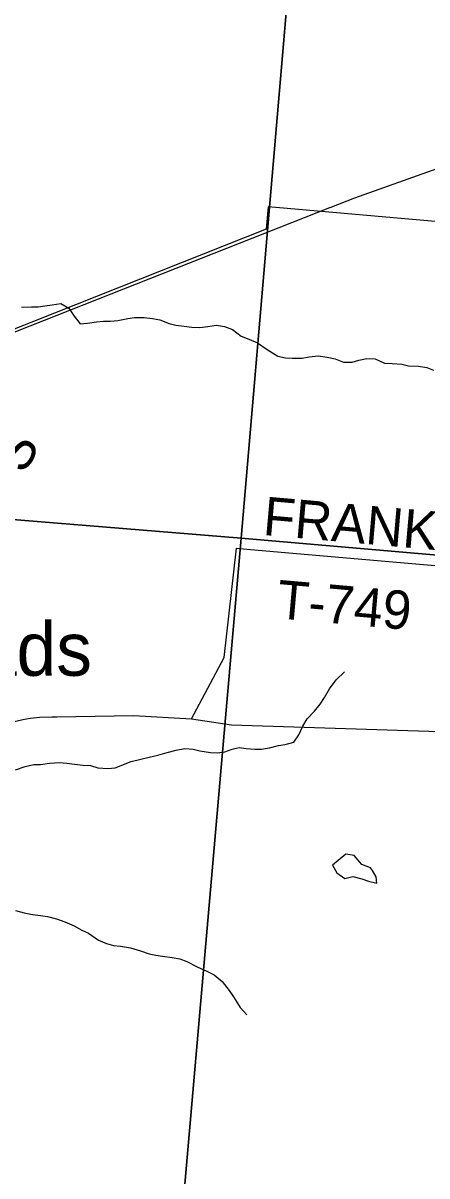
# Model space of a CAD drawing. Extents: x 1715311 to 2083412, y 146837 to 553079.
# Drawn here: x 1958992 to 1962145, y 390110 to 399102 of the extents above; entities that cross this region are included whole.
import ezdxf

# ---------------------------------------------------------------- set-up
doc = ezdxf.new("R2010")
doc.units = 0
for name, color, linetype in [('GM_X_Corporation', 7, 'Continuous'), ('GM_X_Minor_Lake', 7, 'Continuous'), ('GM_X_Minor_River', 7, 'Continuous'), ('GM_X_Section', 7, 'Continuous'), ('GM_X_State_Route', 7, 'Continuous'), ('GM_X_Township_Road', 7, 'Continuous'), ('GM_X_Township_Road_Text', 7, 'Continuous'), ('GM_X_Unincorporated_Text', 7, 'Continuous')]:
    doc.layers.add(name, color=color, linetype=linetype)

msp = doc.modelspace()

# ---------------------------------------------------------------- linework, layer by layer
at = {"layer": 'GM_X_Corporation'}
msp.add_lwpolyline([(1951400.8, 398593.3), (1951790.1, 403958.4), (1951882.2, 403946.4), (1952369.2, 409772.5), (1952762.7, 413955.4), (1952818.3, 414546), (1956814.1, 414156.7), (1957044.8, 416796.9), (1964305.6, 416004.9), (1963781, 410743.1), (1963333, 410778.7), (1963244.1, 409751.2), (1962327.9, 397543.7), (1960905.9, 397668.7), (1960888.5, 397495.3), (1958909.2, 396708.9), (1958911.4, 397994), (1957493.5, 398049.2), (1956327, 398134.1), (1955402.6, 398190.4), (1955405.6, 398328.5), (1954228.3, 398416.7)], close=True, dxfattribs=at)
at = {"layer": 'GM_X_Minor_Lake'}
for points in [[(1961718.7, 392491.5), (1961704.6, 392514.3), (1961636.7, 392540.5), (1961577, 392608.8), (1961511.1, 392619.1), (1961406.9, 392535.3)], [(1961406.9, 392535.3), (1961440.7, 392475.1), (1961502.5, 392430.9), (1961566.4, 392444.7), (1961636.3, 392428.5), (1961688.2, 392408.2), (1961754.1, 392394), (1961748.3, 392444.1), (1961718.7, 392491.5)]]:
    msp.add_lwpolyline(points, dxfattribs=at)
at = {"layer": 'GM_X_Minor_River'}
for points in [[(1958979.9, 396886.2), (1959057.9, 396889.9), (1959109.8, 396889.8), (1959161.8, 396895.6), (1959219.8, 396903.4), (1959285.8, 396915.2), (1959349.6, 396878.9), (1959391.3, 396816.7), (1959437.1, 396756.5), (1959495.1, 396760.3), (1959565, 396772.1), (1959619, 396775.9), (1959675, 396777.7), (1959732.9, 396783.5), (1959808.9, 396797.3), (1959862.9, 396805.1), (1959938.8, 396804.8), (1960002.7, 396798.6), (1960058.7, 396786.4), (1960132.5, 396760.1), (1960184.4, 396746), (1960250.3, 396737.7), (1960310.2, 396729.5), (1960372.2, 396727.3), (1960434.2, 396735.1), (1960502.1, 396744.9), (1960564, 396736.7), (1960627.9, 396712.4), (1960693.7, 396660.1), (1960755.5, 396635.9), (1960823.4, 396607.6), (1960897.1, 396555.3), (1960980.9, 396505), (1961040.8, 396490.8), (1961092.7, 396488.6), (1961170.7, 396488.3), (1961226.6, 396500.1), (1961296.6, 396507.9), (1961366.5, 396495.7), (1961428.4, 396483.5), (1961492.3, 396457.2), (1961562.2, 396457), (1961612.2, 396472.8), (1961674.2, 396486.6), (1961740.1, 396482.4), (1961814, 396450.1), (1961873.9, 396445.9), (1961949.8, 396441.6), (1962001.7, 396429.5), (1962077.7, 396427.2), (1962143.6, 396415), (1962195.4, 396394.8)], [(1959333.5, 393329.2), (1959393.4, 393321), (1959461.3, 393314.7), (1959519.2, 393310.5), (1959577.1, 393294.3), (1959653, 393288), (1959711, 393293.8), (1959835, 393341.5), (1959911, 393361.2), (1959977, 393377), (1960043, 393390.8), (1960117, 393412.6), (1960187, 393430.4), (1960255, 393444.1), (1960319, 393437.9), (1960370.9, 393425.7), (1960454.8, 393413.4), (1960510.7, 393411.2), (1960566.7, 393417.1), (1960624.7, 393438.9), (1960678.7, 393452.7), (1960732.6, 393444.5), (1960802.5, 393438.3), (1960854.5, 393438.1), (1960916.5, 393449.9), (1960986.5, 393467.7), (1961038.4, 393475.5), (1961104.5, 393493.3), (1961144.6, 393551.2), (1961174.8, 393619.2), (1961209, 393675.1), (1961267.1, 393735), (1961311.3, 393788.9), (1961345.4, 393840.9), (1961383.6, 393908.8), (1961435.8, 393980.7), (1961502, 394042.5)], [(1958933.6, 393278.5), (1959007.7, 393304.2), (1959077.6, 393318), (1959129.6, 393319.8), (1959197.6, 393329.6), (1959277.5, 393335.3), (1959333.5, 393329.2)], [(1958933.9, 392179.4), (1958999.7, 392163.1), (1959065.6, 392148.9), (1959129.6, 392140.7), (1959183.5, 392132.5), (1959253.4, 392116.2), (1959317.2, 392092), (1959391, 392059.7), (1959450.9, 392027.5), (1959502.7, 392003.3), (1959580.5, 391949), (1959644.4, 391922.7), (1959698.2, 391906.5), (1959752.2, 391902.3), (1959832.1, 391890.1), (1959907.9, 391865.8), (1959977.8, 391843.5), (1960029.7, 391831.3), (1960081.6, 391825.2), (1960155.5, 391814.9), (1960215.4, 391802.7), (1960271.3, 391782.5), (1960351.1, 391742.2), (1960426.9, 391707.9), (1960484.8, 391679.6), (1960546.5, 391627.4), (1960602.2, 391557.1), (1960636, 391507), (1960685.7, 391424.7), (1960739.5, 391366.5)]]:
    msp.add_lwpolyline(points, dxfattribs=at)
at = {"layer": 'GM_X_Section'}
for points in [[(1961147.2, 400370.5), (1960693.6, 395084), (1955151.1, 395535.7), (1955401, 398329.9), (1955626.7, 400858.1)], [(1961147.2, 400370.5), (1966613.7, 399910.9), (1966160.1, 394612.5), (1960693.6, 395084)], [(1960693.6, 395084), (1960228, 389747.6), (1954689.6, 390305.3), (1954935.4, 393041.5), (1955151.1, 395535.7)], [(1966160.1, 394612.5), (1965714.6, 389402), (1960228, 389747.6), (1960693.6, 395084)]]:
    msp.add_lwpolyline(points, close=True, dxfattribs=at)
at = {"layer": 'GM_X_State_Route'}
for points in [[(1961389.5, 397664.2), (1961581.4, 397739), (1962224.1, 397968), (1962275.2, 397979.8), (1962278.9, 397980.6)], [(1959680.8, 396990.9), (1961385.7, 397662.7), (1961389.5, 397664.2)], [(1957927.4, 396235.4), (1957963, 396260.7), (1958069.5, 396326.5), (1958176, 396383.1), (1958336.6, 396454.1), (1958948.5, 396702.4), (1959680.8, 396990.9)], [(1959704.1, 393697.6), (1959856.1, 393700.1), (1960306, 393674.3), (1960619.6, 393628.8), (1962321.5, 393574), (1962474.9, 393613.5), (1963767.9, 393947), (1965056.2, 393914.9), (1966671, 394543), (1967282.1, 394526.9), (1967610.2, 394430.3), (1967924.1, 394378.3), (1968136.2, 394308.3), (1968939.8, 393846.5), (1969530.1, 393555.9), (1969852.1, 393457.8)], [(1957666, 393432.1), (1957843.9, 393408.7), (1957997.3, 393402.6), (1958150.7, 393396.5), (1958224.9, 393393.4), (1958267.6, 393395.5), (1958306.2, 393404.6), (1958361.1, 393419.9), (1958485.7, 393464.7), (1958630.8, 393537.8), (1958746.8, 393590.4), (1958844.6, 393625.9), (1958937, 393657.1), (1958990.7, 393671), (1959047.6, 393681.8), (1959122.9, 393688.2), (1959216.3, 393691.5), (1959255, 393690.4), (1959704.1, 393697.6)]]:
    msp.add_lwpolyline(points, dxfattribs=at)
at = {"layer": 'GM_X_Township_Road'}
for points in [[(1960306, 393674.3), (1960562.3, 394154.5), (1960658.5, 395005.5), (1960767.5, 394996), (1960768.4, 394995.9)], [(1960768.4, 394995.9), (1963467.4, 394761)]]:
    msp.add_lwpolyline(points, dxfattribs=at)

# ---------------------------------------------------------------- texts
at = {"layer": 'GM_X_Township_Road_Text'}
for s, rotation, p in [('S', 61.1031, (1959001.3, 395575.9)), ('FRANK SMITH RD', 354.99142, (1960858.9, 395110.2)), ('T-749', 354.93238, (1960965.4, 394460.7))]:
    msp.add_text(s, height=300, rotation=rotation, dxfattribs=at).set_placement(p)
at = {"layer": 'GM_X_Unincorporated_Text'}
msp.add_text('Roads', height=417, rotation=0.00001, dxfattribs=at).set_placement((1957918.2, 394011.2))

doc.saveas('drawing.dxf')
